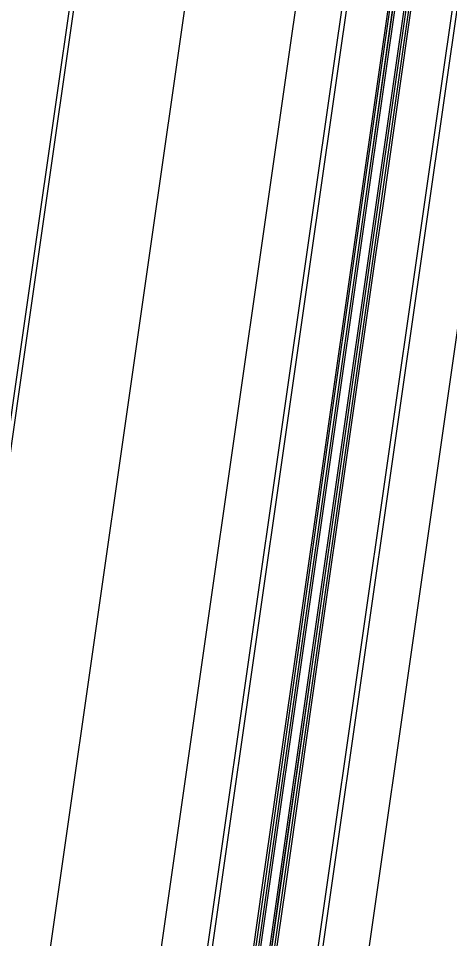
# Model space of a CAD drawing. Extents: x 1797478 to 1808916, y 246529 to 250952.
# Drawn here: x 1797938.3 to 1797985.5, y 249683 to 249783.7 of the extents above; entities that cross this region are included whole.
import ezdxf

# ---------------------------------------------------------------- set-up
doc = ezdxf.new("R2010")
doc.units = 0
for name, color, linetype in [('1', 7, 'Continuous'), ('DRAINAGE', 7, 'Continuous'), ('EDPV-LINE', 7, 'Continuous'), ('LIMT-CSLINE', 7, 'Continuous'), ('SHDR-UPAV', 7, 'Continuous')]:
    doc.layers.add(name, color=color, linetype=linetype)

msp = doc.modelspace()

# ---------------------------------------------------------------- linework, layer by layer
for points in [[(1797951.99, 249668.29), (1797955.12, 249690.23), (1797958.66, 249714.98), (1797962.2, 249739.73), (1797965.08, 249759.89), (1797965.73, 249764.48), (1797969.27, 249789.22), (1797972.81, 249813.97), (1797976.34, 249838.72), (1797979.88, 249863.47), (1797983.41, 249888.22), (1797983.96, 249892.05), (1797986.95, 249912.97), (1797990.49, 249937.74), (1797994.31, 249962.64), (1797998.56, 249987.47), (1798001.17, 250001.64), (1798003.22, 250012.22), (1798008.3, 250036.89), (1798013.79, 250061.48), (1798019.7, 250085.96), (1798026.02, 250110.35)], [(1797951.99, 249668.29), (1797955.12, 249690.23), (1797958.66, 249714.98), (1797962.2, 249739.73), (1797965.08, 249759.89), (1797965.73, 249764.48), (1797969.27, 249789.22), (1797972.81, 249813.97), (1797976.34, 249838.72), (1797979.88, 249863.47), (1797983.41, 249888.22), (1797983.96, 249892.05), (1797986.95, 249912.97), (1797990.49, 249937.74), (1797994.31, 249962.64), (1797998.56, 249987.47), (1798001.17, 250001.64), (1798003.22, 250012.22), (1798008.3, 250036.89), (1798013.79, 250061.48), (1798019.7, 250085.96), (1798026.02, 250110.35)], [(1797951.99, 249668.29), (1797955.12, 249690.23), (1797958.66, 249714.98), (1797962.2, 249739.73), (1797965.08, 249759.89), (1797965.73, 249764.48), (1797969.27, 249789.22), (1797972.81, 249813.97), (1797976.34, 249838.72), (1797979.88, 249863.47), (1797983.41, 249888.22), (1797983.96, 249892.05), (1797986.95, 249912.97), (1797990.49, 249937.74), (1797994.31, 249962.64), (1797998.56, 249987.47), (1798001.17, 250001.64), (1798003.22, 250012.22), (1798008.3, 250036.89), (1798013.79, 250061.48), (1798019.7, 250085.96), (1798026.02, 250110.35)], [(1797951.99, 249668.29), (1797955.12, 249690.23), (1797958.66, 249714.98), (1797962.2, 249739.73), (1797965.08, 249759.89), (1797965.73, 249764.48), (1797969.27, 249789.22), (1797972.81, 249813.97), (1797976.34, 249838.72), (1797979.88, 249863.47), (1797983.41, 249888.22), (1797983.96, 249892.05), (1797986.95, 249912.97), (1797990.49, 249937.74), (1797994.31, 249962.64), (1797998.56, 249987.47), (1798001.17, 250001.64), (1798003.22, 250012.22), (1798008.3, 250036.89), (1798013.79, 250061.48), (1798019.7, 250085.96), (1798026.02, 250110.35)], [(1797956.94, 249667.58), (1797960.07, 249689.52), (1797963.61, 249714.27), (1797967.15, 249739.02), (1797970.03, 249759.18), (1797970.68, 249763.77), (1797974.22, 249788.52), (1797977.75, 249813.27), (1797981.29, 249838.01), (1797984.83, 249862.76), (1797988.36, 249887.51), (1797988.91, 249891.34), (1797991.9, 249912.26), (1797995.44, 249937.02), (1797999.25, 249961.84), (1798003.48, 249986.58), (1798006.09, 250000.71), (1798008.12, 250011.25), (1798013.18, 250035.84), (1798018.66, 250060.34), (1798024.55, 250084.75), (1798030.85, 250109.05)], [(1797957.45, 249667.51), (1797960.59, 249689.45), (1797964.13, 249714.2), (1797967.66, 249738.95), (1797970.54, 249759.11), (1797971.2, 249763.69), (1797974.73, 249788.44), (1797978.27, 249813.19), (1797981.81, 249837.94), (1797985.35, 249862.69), (1797988.89, 249887.44), (1797989.43, 249891.27), (1797992.43, 249912.18), (1797995.97, 249936.94), (1797999.78, 249961.75), (1798004.01, 249986.49), (1798006.62, 250000.61), (1798008.66, 250011.15), (1798013.72, 250035.73), (1798019.19, 250060.22), (1798025.08, 250084.62), (1798031.38, 250108.91)], [(1797962.12, 249666.84), (1797965.25, 249688.78), (1797968.78, 249713.53), (1797972.31, 249738.28), (1797975.19, 249758.44), (1797975.84, 249763.03), (1797979.37, 249787.78), (1797982.89, 249812.53), (1797986.42, 249837.28), (1797989.93, 249862.03), (1797993.45, 249886.78), (1797994, 249890.61), (1797996.97, 249911.54), (1798000.49, 249936.29), (1798004.27, 249961.02), (1798008.47, 249985.69), (1798011.06, 249999.77), (1798013.09, 250010.27), (1798018.13, 250034.78), (1798023.59, 250059.2), (1798029.46, 250083.52), (1798035.74, 250107.74)], [(1797962.42, 249666.8), (1797965.55, 249688.74), (1797969.08, 249713.49), (1797972.61, 249738.24), (1797975.49, 249758.4), (1797976.14, 249762.99), (1797979.67, 249787.74), (1797983.19, 249812.49), (1797986.71, 249837.24), (1797990.23, 249861.99), (1797993.75, 249886.74), (1797994.29, 249890.57), (1797997.27, 249911.49), (1798000.79, 249936.25), (1798004.57, 249960.97), (1798008.76, 249985.63), (1798011.35, 249999.71), (1798013.38, 250010.22), (1798018.43, 250034.72), (1798023.88, 250059.13), (1798029.75, 250083.45), (1798036.03, 250107.66)], [(1797962.43, 249666.8), (1797965.56, 249688.74), (1797969.1, 249713.49), (1797972.63, 249738.24), (1797975.51, 249758.4), (1797976.17, 249762.98), (1797979.7, 249787.73), (1797983.24, 249812.48), (1797986.78, 249837.23), (1797990.32, 249861.98), (1797993.86, 249886.73), (1797994.4, 249890.56), (1797997.4, 249911.47), (1798000.94, 249936.22), (1798004.74, 249960.94), (1798008.95, 249985.6), (1798011.55, 249999.68), (1798013.58, 250010.18), (1798018.63, 250034.68), (1798024.08, 250059.08), (1798029.95, 250083.4), (1798036.23, 250107.61)], [(1797962.63, 249666.77), (1797965.77, 249688.71), (1797969.3, 249713.46), (1797972.84, 249738.21), (1797975.72, 249758.37), (1797976.37, 249762.95), (1797979.91, 249787.7), (1797983.45, 249812.45), (1797986.98, 249837.2), (1797990.52, 249861.95), (1797994.06, 249886.7), (1797994.6, 249890.53), (1797997.59, 249911.45), (1798001.13, 249936.2), (1798004.93, 249960.91), (1798009.14, 249985.57), (1798011.73, 249999.64), (1798013.76, 250010.14), (1798018.81, 250034.64), (1798024.26, 250059.04), (1798030.13, 250083.35), (1798036.4, 250107.56)], [(1797963.62, 249666.63), (1797966.76, 249688.57), (1797970.29, 249713.32), (1797973.83, 249738.06), (1797976.71, 249758.23), (1797977.36, 249762.81), (1797980.9, 249787.56), (1797984.44, 249812.31), (1797987.97, 249837.06), (1797991.51, 249861.81), (1797995.05, 249886.56), (1797995.59, 249890.39), (1797998.58, 249911.31), (1798002.12, 249936.05), (1798005.91, 249960.75), (1798010.12, 249985.39), (1798012.72, 249999.46), (1798014.75, 250009.95), (1798019.78, 250034.43), (1798025.24, 250058.82), (1798031.1, 250083.11), (1798037.37, 250107.3)], [(1797963.82, 249666.6), (1797966.95, 249688.54), (1797970.49, 249713.29), (1797974.03, 249738.04), (1797976.91, 249758.2), (1797977.56, 249762.79), (1797981.1, 249787.53), (1797984.63, 249812.28), (1797988.17, 249837.03), (1797991.71, 249861.78), (1797995.24, 249886.53), (1797995.79, 249890.36), (1797998.78, 249911.28), (1798002.32, 249936.02), (1798006.11, 249960.72), (1798010.32, 249985.35), (1798012.91, 249999.42), (1798014.94, 250009.91), (1798019.98, 250034.38), (1798025.43, 250058.77), (1798031.29, 250083.06), (1798037.56, 250107.25)], [(1797963.83, 249666.6), (1797966.96, 249688.54), (1797970.5, 249713.29), (1797974.03, 249738.04), (1797976.92, 249758.2), (1797977.57, 249762.78), (1797981.11, 249787.53), (1797984.65, 249812.28), (1797988.19, 249837.03), (1797991.73, 249861.78), (1797995.26, 249886.53), (1797995.81, 249890.36), (1797998.8, 249911.27), (1798002.35, 249936.02), (1798006.14, 249960.72), (1798010.35, 249985.35), (1798012.95, 249999.41), (1798014.98, 250009.9), (1798020.01, 250034.38), (1798025.46, 250058.76), (1798031.33, 250083.05), (1798037.6, 250107.24)], [(1797964.12, 249666.56), (1797967.25, 249688.5), (1797970.79, 249713.25), (1797974.32, 249737.99), (1797977.2, 249758.16), (1797977.86, 249762.74), (1797981.4, 249787.49), (1797984.93, 249812.24), (1797988.47, 249836.99), (1797992, 249861.74), (1797995.54, 249886.49), (1797996.09, 249890.32), (1797999.08, 249911.23), (1798002.62, 249935.98), (1798006.41, 249960.67), (1798010.61, 249985.3), (1798013.21, 249999.36), (1798015.24, 250009.85), (1798020.27, 250034.32), (1798025.72, 250058.7), (1798031.58, 250082.99), (1798037.85, 250107.17)], [(1797968.8, 249665.89), (1797971.93, 249687.83), (1797975.47, 249712.58), (1797979.01, 249737.33), (1797981.89, 249757.49), (1797982.54, 249762.07), (1797986.08, 249786.82), (1797989.62, 249811.57), (1797993.16, 249836.32), (1797996.7, 249861.07), (1798000.23, 249885.82), (1798000.78, 249889.64), (1798003.77, 249910.56), (1798007.31, 249935.3), (1798011.1, 249959.91), (1798015.29, 249984.46), (1798017.88, 249998.48), (1798019.9, 250008.93), (1798024.92, 250033.32), (1798030.35, 250057.63), (1798036.2, 250081.83), (1798042.45, 250105.94)], [(1797969.31, 249665.82), (1797972.45, 249687.75), (1797975.98, 249712.5), (1797979.52, 249737.25), (1797982.4, 249757.41), (1797983.06, 249762), (1797986.59, 249786.75), (1797990.13, 249811.5), (1797993.67, 249836.25), (1797997.2, 249860.99), (1798000.74, 249885.74), (1798001.28, 249889.57), (1798004.27, 249910.49), (1798007.81, 249935.23), (1798011.59, 249959.83), (1798015.78, 249984.37), (1798018.37, 249998.38), (1798020.39, 250008.84), (1798025.41, 250033.22), (1798030.84, 250057.51), (1798036.68, 250081.71), (1798042.92, 250105.81)], [(1797974.26, 249665.11), (1797977.4, 249687.05), (1797980.93, 249711.8), (1797984.47, 249736.54), (1797987.35, 249756.71), (1797988.01, 249761.29), (1797991.54, 249786.04), (1797995.08, 249810.79), (1797998.62, 249835.54), (1798002.15, 249860.29), (1798005.69, 249885.04), (1798006.23, 249888.87), (1798009.22, 249909.78), (1798012.76, 249934.51), (1798016.52, 249959.03), (1798020.7, 249983.49), (1798023.28, 249997.45), (1798025.29, 250007.87), (1798030.29, 250032.17), (1798035.71, 250056.38), (1798041.53, 250080.5), (1798047.75, 250104.52)], [(1797974.26, 249665.11), (1797977.4, 249687.05), (1797980.93, 249711.8), (1797984.47, 249736.54), (1797987.35, 249756.71), (1797988.01, 249761.29), (1797991.54, 249786.04), (1797995.08, 249810.79), (1797998.62, 249835.54), (1798002.15, 249860.29), (1798005.69, 249885.04), (1798006.23, 249888.87), (1798009.22, 249909.78), (1798012.76, 249934.51), (1798016.52, 249959.03), (1798020.7, 249983.49), (1798023.28, 249997.45), (1798025.29, 250007.87), (1798030.29, 250032.17), (1798035.71, 250056.38), (1798041.53, 250080.5), (1798047.75, 250104.52)], [(1797974.26, 249665.11), (1797977.4, 249687.05), (1797980.93, 249711.8), (1797984.47, 249736.54), (1797987.35, 249756.71), (1797988.01, 249761.29), (1797991.54, 249786.04), (1797995.08, 249810.79), (1797998.62, 249835.54), (1798002.15, 249860.29), (1798005.69, 249885.04), (1798006.23, 249888.87), (1798009.22, 249909.78), (1798012.76, 249934.51), (1798016.52, 249959.03), (1798020.7, 249983.49), (1798023.28, 249997.45), (1798025.29, 250007.87), (1798030.29, 250032.17), (1798035.71, 250056.38), (1798041.53, 250080.5), (1798047.75, 250104.52)], [(1797974.26, 249665.11), (1797977.4, 249687.05), (1797980.93, 249711.8), (1797984.47, 249736.54), (1797987.35, 249756.71), (1797988.01, 249761.29), (1797991.54, 249786.04), (1797995.08, 249810.79), (1797998.62, 249835.54), (1798002.15, 249860.29), (1798005.69, 249885.04), (1798006.23, 249888.87), (1798009.22, 249909.78), (1798012.76, 249934.51), (1798016.52, 249959.03), (1798020.7, 249983.49), (1798023.28, 249997.45), (1798025.29, 250007.87), (1798030.29, 250032.17), (1798035.71, 250056.38), (1798041.53, 250080.5), (1798047.75, 250104.52)], [(1797974.26, 249665.11), (1797977.4, 249687.05), (1797980.93, 249711.8), (1797984.47, 249736.54), (1797987.35, 249756.71), (1797988.01, 249761.29), (1797991.54, 249786.04), (1797995.08, 249810.79), (1797998.62, 249835.54), (1798002.15, 249860.29), (1798005.69, 249885.04), (1798006.23, 249888.87), (1798009.22, 249909.78), (1798012.76, 249934.51), (1798016.52, 249959.03), (1798020.7, 249983.49), (1798023.28, 249997.45), (1798025.29, 250007.87), (1798030.29, 250032.17), (1798035.71, 250056.38), (1798041.53, 250080.5), (1798047.75, 250104.52)], [(1797927.74, 249671.76), (1797930.87, 249693.69), (1797934.41, 249718.44), (1797937.95, 249743.19), (1797940.83, 249763.35), (1797941.49, 249767.94), (1797945.03, 249792.69), (1797948.57, 249817.44), (1797952.11, 249842.18), (1797955.65, 249866.93), (1797959.18, 249891.68), (1797959.73, 249895.51), (1797940.96, 249919.54), (1797947.02, 249944.04), (1797953.27, 249969.29), (1797959.5, 249994.48), (1797963.06, 250008.87), (1797965.72, 250019.61), (1797971.92, 250044.7), (1797978.12, 250069.76), (1797984.33, 250094.82)], [(1797928.23, 249671.69), (1797931.37, 249693.62), (1797934.9, 249718.37), (1797938.44, 249743.12), (1797941.32, 249763.28), (1797941.97, 249767.87), (1797945.51, 249792.62), (1797949.05, 249817.37), (1797952.58, 249842.12), (1797956.12, 249866.86), (1797959.65, 249891.61), (1797960.2, 249895.44), (1797941.42, 249919.47), (1797947.48, 249943.97), (1797953.73, 249969.22), (1797959.96, 249994.4), (1797963.52, 250008.78), (1797966.17, 250019.52), (1797972.38, 250044.6), (1797978.58, 250069.66), (1797984.78, 250094.7)], [(1797928.23, 249671.69), (1797931.37, 249693.62), (1797934.9, 249718.37), (1797938.44, 249743.12), (1797941.32, 249763.28), (1797941.97, 249767.87), (1797945.51, 249792.62), (1797949.05, 249817.37), (1797952.58, 249842.12), (1797956.12, 249866.86), (1797959.65, 249891.61), (1797960.2, 249895.44), (1797941.42, 249919.47), (1797947.48, 249943.97), (1797953.73, 249969.22), (1797959.96, 249994.4), (1797963.52, 250008.78), (1797966.17, 250019.52), (1797972.38, 250044.6), (1797978.58, 250069.66), (1797984.78, 250094.7)], [(1797940.11, 249669.99), (1797943.24, 249691.93), (1797946.78, 249716.68), (1797950.32, 249741.42), (1797953.2, 249761.59), (1797953.85, 249766.17), (1797957.39, 249790.92), (1797960.93, 249815.67), (1797964.46, 249840.42), (1797968, 249865.17), (1797971.53, 249889.92), (1797972.08, 249893.75), (1797975.07, 249914.66), (1797978.62, 249939.46), (1797982.47, 249964.56), (1797986.75, 249989.59), (1797989.38, 250003.88), (1797991.44, 250014.54), (1797996.56, 250039.41), (1798002.1, 250064.19), (1798008.06, 250088.88)], [(1797940.11, 249669.99), (1797943.24, 249691.93), (1797946.78, 249716.68), (1797950.32, 249741.42), (1797953.2, 249761.59), (1797953.85, 249766.17), (1797957.39, 249790.92), (1797960.93, 249815.67), (1797964.46, 249840.42), (1797968, 249865.17), (1797971.53, 249889.92), (1797972.08, 249893.75), (1797975.07, 249914.66), (1797978.62, 249939.46), (1797982.47, 249964.56), (1797986.75, 249989.59), (1797989.38, 250003.88), (1797991.44, 250014.54), (1797996.56, 250039.41), (1798002.1, 250064.19), (1798008.06, 250088.88)], [(1797940.11, 249669.99), (1797943.24, 249691.93), (1797946.78, 249716.68), (1797950.32, 249741.42), (1797953.2, 249761.59), (1797953.85, 249766.17), (1797957.39, 249790.92), (1797960.93, 249815.67), (1797964.46, 249840.42), (1797968, 249865.17), (1797971.53, 249889.92), (1797972.08, 249893.75), (1797975.07, 249914.66), (1797978.62, 249939.46), (1797982.47, 249964.56), (1797986.75, 249989.59), (1797989.38, 250003.88), (1797991.44, 250014.54), (1797996.56, 250039.41), (1798002.1, 250064.19), (1798008.06, 250088.88)], [(1797940.11, 249669.99), (1797943.24, 249691.93), (1797946.78, 249716.68), (1797950.32, 249741.42), (1797953.2, 249761.59), (1797953.85, 249766.17), (1797957.39, 249790.92), (1797960.93, 249815.67), (1797964.46, 249840.42), (1797968, 249865.17), (1797971.53, 249889.92), (1797972.08, 249893.75), (1797975.07, 249914.66), (1797978.62, 249939.46), (1797982.47, 249964.56), (1797986.75, 249989.59), (1797989.38, 250003.88), (1797991.44, 250014.54), (1797996.56, 250039.41), (1798002.1, 250064.19), (1798008.06, 250088.88)]]:
    msp.add_lwpolyline(points)
at = {"layer": '1'}
msp.add_lwpolyline([(1797940.11, 249669.99), (1797943.24, 249691.93), (1797946.78, 249716.68), (1797950.32, 249741.42), (1797953.2, 249761.59), (1797953.85, 249766.17), (1797957.39, 249790.92), (1797960.93, 249815.67), (1797964.46, 249840.42), (1797968, 249865.17), (1797971.53, 249889.92), (1797972.08, 249893.75), (1797975.07, 249914.66), (1797978.62, 249939.46), (1797982.47, 249964.56), (1797986.75, 249989.59), (1797989.38, 250003.88), (1797991.44, 250014.54), (1797996.56, 250039.41), (1798002.1, 250064.19), (1798008.06, 250088.88)], dxfattribs=at)
at = {"layer": 'DRAINAGE'}
for points in [[(1797962.12, 249666.84), (1797965.25, 249688.78), (1797968.78, 249713.53), (1797972.31, 249738.28), (1797975.19, 249758.44), (1797975.84, 249763.03), (1797979.37, 249787.78), (1797982.89, 249812.53), (1797986.42, 249837.28), (1797989.93, 249862.03), (1797993.45, 249886.78), (1797994, 249890.61), (1797996.97, 249911.54), (1798000.49, 249936.29), (1798004.27, 249961.02), (1798008.47, 249985.69), (1798011.06, 249999.77), (1798013.09, 250010.27), (1798018.13, 250034.78), (1798023.59, 250059.2), (1798029.46, 250083.52), (1798035.74, 250107.74)], [(1797964.12, 249666.56), (1797967.25, 249688.5), (1797970.79, 249713.25), (1797974.32, 249737.99), (1797977.2, 249758.16), (1797977.86, 249762.74), (1797981.4, 249787.49), (1797984.93, 249812.24), (1797988.47, 249836.99), (1797992, 249861.74), (1797995.54, 249886.49), (1797996.09, 249890.32), (1797999.08, 249911.23), (1798002.62, 249935.98), (1798006.41, 249960.67), (1798010.61, 249985.3), (1798013.21, 249999.36), (1798015.24, 250009.85), (1798020.27, 250034.32), (1798025.72, 250058.7), (1798031.58, 250082.99), (1798037.85, 250107.17)]]:
    msp.add_lwpolyline(points, dxfattribs=at)
at = {"layer": 'EDPV-LINE'}
for points in [[(1797951.99, 249668.29), (1797955.12, 249690.23), (1797958.66, 249714.98), (1797962.2, 249739.73), (1797965.08, 249759.89), (1797965.73, 249764.48), (1797969.27, 249789.22), (1797972.81, 249813.97), (1797976.34, 249838.72), (1797979.88, 249863.47), (1797983.41, 249888.22), (1797983.96, 249892.05), (1797986.95, 249912.97), (1797990.49, 249937.74), (1797994.31, 249962.64), (1797998.56, 249987.47), (1798001.17, 250001.64), (1798003.22, 250012.22), (1798008.3, 250036.89), (1798013.79, 250061.48), (1798019.7, 250085.96), (1798026.02, 250110.35)], [(1797951.99, 249668.29), (1797955.12, 249690.23), (1797958.66, 249714.98), (1797962.2, 249739.73), (1797965.08, 249759.89), (1797965.73, 249764.48), (1797969.27, 249789.22), (1797972.81, 249813.97), (1797976.34, 249838.72), (1797979.88, 249863.47), (1797983.41, 249888.22), (1797983.96, 249892.05), (1797986.95, 249912.97), (1797990.49, 249937.74), (1797994.31, 249962.64), (1797998.56, 249987.47), (1798001.17, 250001.64), (1798003.22, 250012.22), (1798008.3, 250036.89), (1798013.79, 250061.48), (1798019.7, 250085.96), (1798026.02, 250110.35)], [(1797962.12, 249666.84), (1797965.25, 249688.78), (1797968.78, 249713.53), (1797972.31, 249738.28), (1797975.19, 249758.44), (1797975.84, 249763.03), (1797979.37, 249787.78), (1797982.89, 249812.53), (1797986.42, 249837.28), (1797989.93, 249862.03), (1797993.45, 249886.78), (1797994, 249890.61), (1797996.97, 249911.54), (1798000.49, 249936.29), (1798004.27, 249961.02), (1798008.47, 249985.69), (1798011.06, 249999.77), (1798013.09, 250010.27), (1798018.13, 250034.78), (1798023.59, 250059.2), (1798029.46, 250083.52), (1798035.74, 250107.74)], [(1797964.12, 249666.56), (1797967.25, 249688.5), (1797970.79, 249713.25), (1797974.32, 249737.99), (1797977.2, 249758.16), (1797977.86, 249762.74), (1797981.4, 249787.49), (1797984.93, 249812.24), (1797988.47, 249836.99), (1797992, 249861.74), (1797995.54, 249886.49), (1797996.09, 249890.32), (1797999.08, 249911.23), (1798002.62, 249935.98), (1798006.41, 249960.67), (1798010.61, 249985.3), (1798013.21, 249999.36), (1798015.24, 250009.85), (1798020.27, 250034.32), (1798025.72, 250058.7), (1798031.58, 250082.99), (1798037.85, 250107.17)], [(1797974.26, 249665.11), (1797977.4, 249687.05), (1797980.93, 249711.8), (1797984.47, 249736.54), (1797987.35, 249756.71), (1797988.01, 249761.29), (1797991.54, 249786.04), (1797995.08, 249810.79), (1797998.62, 249835.54), (1798002.15, 249860.29), (1798005.69, 249885.04), (1798006.23, 249888.87), (1798009.22, 249909.78), (1798012.76, 249934.51), (1798016.52, 249959.03), (1798020.7, 249983.49), (1798023.28, 249997.45), (1798025.29, 250007.87), (1798030.29, 250032.17), (1798035.71, 250056.38), (1798041.53, 250080.5), (1798047.75, 250104.52)], [(1797928.23, 249671.69), (1797931.37, 249693.62), (1797934.9, 249718.37), (1797938.44, 249743.12), (1797941.32, 249763.28), (1797941.97, 249767.87), (1797945.51, 249792.62), (1797949.05, 249817.37), (1797952.58, 249842.12), (1797956.12, 249866.86), (1797959.65, 249891.61), (1797960.2, 249895.44), (1797941.42, 249919.47), (1797947.48, 249943.97), (1797953.73, 249969.22), (1797959.96, 249994.4), (1797963.52, 250008.78), (1797966.17, 250019.52), (1797972.38, 250044.6), (1797978.58, 250069.66), (1797984.78, 250094.7)], [(1797928.23, 249671.69), (1797931.37, 249693.62), (1797934.9, 249718.37), (1797938.44, 249743.12), (1797941.32, 249763.28), (1797941.97, 249767.87), (1797945.51, 249792.62), (1797949.05, 249817.37), (1797952.58, 249842.12), (1797956.12, 249866.86), (1797959.65, 249891.61), (1797960.2, 249895.44), (1797941.42, 249919.47), (1797947.48, 249943.97), (1797953.73, 249969.22), (1797959.96, 249994.4), (1797963.52, 250008.78), (1797966.17, 250019.52), (1797972.38, 250044.6), (1797978.58, 250069.66), (1797984.78, 250094.7)], [(1797928.23, 249671.69), (1797931.37, 249693.62), (1797934.9, 249718.37), (1797938.44, 249743.12), (1797941.32, 249763.28), (1797941.97, 249767.87), (1797945.51, 249792.62), (1797949.05, 249817.37), (1797952.58, 249842.12), (1797956.12, 249866.86), (1797959.65, 249891.61), (1797960.2, 249895.44), (1797941.42, 249919.47), (1797947.48, 249943.97), (1797953.73, 249969.22), (1797959.96, 249994.4), (1797963.52, 250008.78), (1797966.17, 250019.52), (1797972.38, 250044.6), (1797978.58, 250069.66), (1797984.78, 250094.7)]]:
    msp.add_lwpolyline(points, dxfattribs=at)
at = {"layer": 'LIMT-CSLINE'}
msp.add_lwpolyline([(1797927.74, 249671.76), (1797930.87, 249693.69), (1797934.41, 249718.44), (1797937.95, 249743.19), (1797940.83, 249763.35), (1797941.49, 249767.94), (1797945.03, 249792.69), (1797948.57, 249817.44), (1797952.11, 249842.18), (1797955.65, 249866.93), (1797959.18, 249891.68), (1797893.52, 249904.97), (1797870.8, 249929.56), (1797876.75, 249954.22), (1797884.37, 249980.46), (1797891.42, 250006.7), (1797895.4, 250021.69), (1797898.72, 250032.81), (1797906.19, 250058.81), (1797913.87, 250084.7), (1797921.66, 250110.5)], dxfattribs=at)
at = {"layer": 'SHDR-UPAV'}
for points in [[(1797961.89, 249666.88), (1797965.02, 249688.82), (1797968.56, 249713.56), (1797972.1, 249738.31), (1797974.98, 249758.48), (1797975.63, 249763.06), (1797979.17, 249787.81), (1797982.7, 249812.56), (1797986.24, 249837.31), (1797989.78, 249862.06), (1797993.31, 249886.8), (1797993.86, 249890.63), (1797996.85, 249911.55), (1798000.39, 249936.3), (1798004.19, 249961.03), (1798008.4, 249985.7), (1798011, 249999.78), (1798013.03, 250010.29), (1798018.07, 250034.79), (1798023.53, 250059.21), (1798029.4, 250083.53), (1798035.68, 250107.76)], [(1797961.89, 249666.88), (1797965.02, 249688.82), (1797968.56, 249713.56), (1797972.1, 249738.31), (1797974.98, 249758.48), (1797975.63, 249763.06), (1797979.17, 249787.81), (1797982.7, 249812.56), (1797986.24, 249837.31), (1797989.78, 249862.06), (1797993.31, 249886.8), (1797993.86, 249890.63), (1797996.85, 249911.55), (1798000.39, 249936.3), (1798004.19, 249961.03), (1798008.4, 249985.7), (1798011, 249999.78), (1798013.03, 250010.29), (1798018.07, 250034.79), (1798023.53, 250059.21), (1798029.4, 250083.53), (1798035.68, 250107.76)], [(1797964.36, 249666.52), (1797967.5, 249688.46), (1797971.03, 249713.21), (1797974.57, 249737.96), (1797977.45, 249758.12), (1797978.11, 249762.71), (1797981.64, 249787.46), (1797985.18, 249812.2), (1797988.72, 249836.95), (1797992.25, 249861.7), (1797995.79, 249886.45), (1797996.34, 249890.28), (1797999.32, 249911.2), (1798002.86, 249935.95), (1798006.65, 249960.63), (1798010.86, 249985.26), (1798013.45, 249999.32), (1798015.48, 250009.8), (1798020.52, 250034.27), (1798025.97, 250058.65), (1798031.83, 250082.93), (1798038.09, 250107.11)], [(1797964.36, 249666.52), (1797967.5, 249688.46), (1797971.03, 249713.21), (1797974.57, 249737.96), (1797977.45, 249758.12), (1797978.11, 249762.71), (1797981.64, 249787.46), (1797985.18, 249812.2), (1797988.72, 249836.95), (1797992.25, 249861.7), (1797995.79, 249886.45), (1797996.34, 249890.28), (1797999.32, 249911.2), (1798002.86, 249935.95), (1798006.65, 249960.63), (1798010.86, 249985.26), (1798013.45, 249999.32), (1798015.48, 250009.8), (1798020.52, 250034.27), (1798025.97, 250058.65), (1798031.83, 250082.93), (1798038.09, 250107.11)]]:
    msp.add_lwpolyline(points, dxfattribs=at)

doc.saveas('drawing.dxf')
